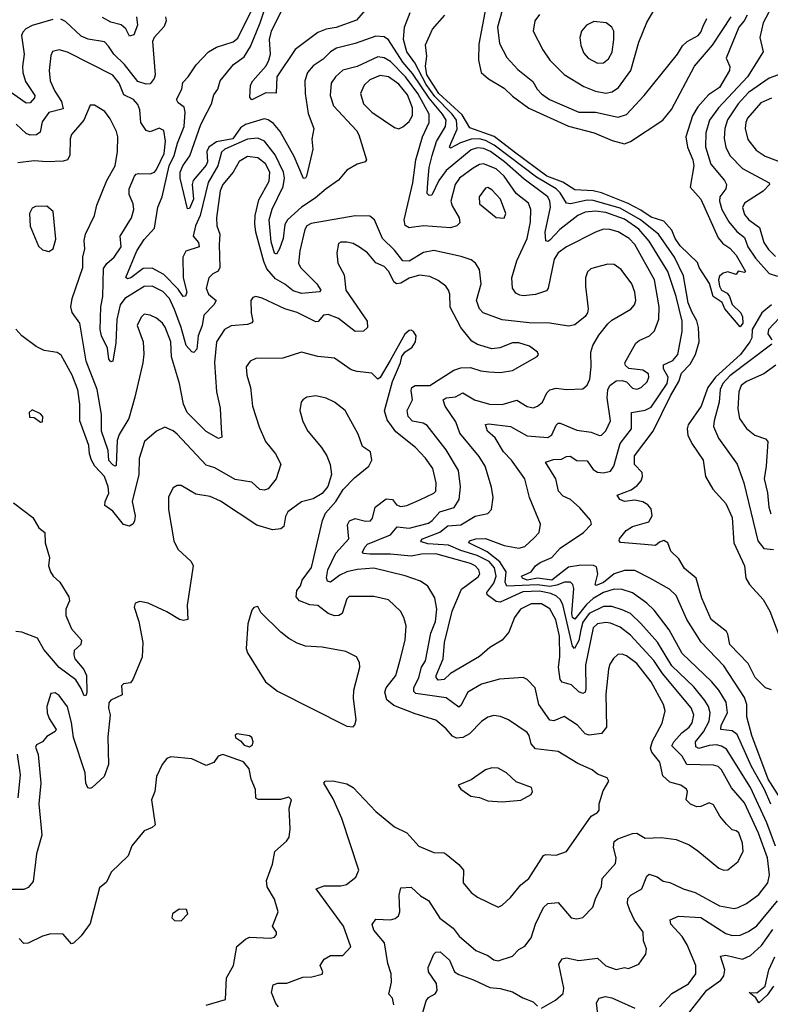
# Model space of a CAD drawing. Extents: x 1443846 to 1577407, y 839182 to 927291.
# Tile 414 of 535: x 1511734 to 1515360, y 908368 to 913121. Entities that reach past the tile are written whole.
import ezdxf

# ---------------------------------------------------------------- set-up
doc = ezdxf.new("R2010")
doc.units = 0

msp = doc.modelspace()

# ---------------------------------------------------------------- linework, layer by layer
at = {"layer": '0CON20XD'}
for points in [[(1514312.6, 910997.4), (1514351.2, 910998.8), (1514375, 911012.2), (1514393.3, 911013.3), (1514425, 910993.2), (1514475, 910991.3), (1514505, 910950), (1514525, 910937.2), (1514555, 910933.7), (1514588, 910942), (1514604.8, 910965.2), (1514635.2, 911075), (1514690, 911145), (1514690, 911225), (1514755, 911236.6), (1514785, 911250.6), (1514862.3, 911365), (1514866.6, 911395), (1514844.8, 911435), (1514844.5, 911455), (1514888.8, 911475), (1514912.6, 911505), (1514934.3, 911615.7), (1514933.6, 911665), (1514904.8, 911785), (1514865, 911904.6), (1514775, 912051.8), (1514725, 912109.4), (1514655, 912158.5), (1514565, 912190.7), (1514515, 912197.2), (1514465, 912192.1), (1514429.6, 912175), (1514342.6, 912107.4), (1514295, 912056.2), (1514285, 912050), (1514275, 912053.3), (1514272.7, 912095), (1514298.5, 912215), (1514295.2, 912245), (1514285.2, 912265), (1514171.2, 912351.2), (1514076.4, 912435), (1514008.8, 912485), (1513975, 912499.2), (1513945, 912502.5), (1513915, 912493), (1513795, 912393.2), (1513758.6, 912345), (1513725, 912274.1), (1513712.4, 912272.4), (1513702.1, 912282.1), (1513706, 912334), (1513712.5, 912407.5), (1513726.4, 912465), (1513747.7, 912532.3), (1513790.4, 912605), (1513793.5, 912635), (1513776.9, 912665), (1513711.6, 912741.6), (1513631, 912861), (1513585, 912915.5), (1513515, 913023.8), (1513495, 913038.7), (1513455, 913040.4), (1513355, 913005.7), (1513265, 912983.5), (1513236.2, 912965), (1513200.5, 912929.5), (1513152.1, 912897.9), (1513124.3, 912865.7), (1513111.8, 912825), (1513113.3, 912765), (1513128, 912668), (1513155.6, 912595), (1513145.3, 912544.7), (1513150, 912495), (1513145.9, 912474.1), (1513119.4, 912365), (1513115, 912356.2), (1513105, 912353.8), (1513060, 912460), (1512991.7, 912581.7), (1512959.7, 912619.7), (1512935, 912638), (1512915, 912641.8), (1512825, 912614.8), (1512801.1, 912598.9), (1512764.5, 912545), (1512685, 912530.6), (1512648, 912505), (1512638.4, 912485), (1512641.1, 912435), (1512635, 912418.1), (1512571.7, 912345), (1512567.8, 912325), (1512573.3, 912255), (1512555, 912209.2), (1512545, 912207.1), (1512509.2, 912355), (1512509.5, 912385), (1512522.3, 912415), (1512556.1, 912463.9), (1512609.8, 912615), (1512639.2, 912675), (1512660.3, 912715), (1512672.4, 912757.6), (1512692, 912785), (1512702, 912825), (1512766.7, 912905), (1512818.1, 912941.9), (1512849.3, 912990.7), (1512896.1, 913105), (1512942.5, 913247.5)], [(1513992.2, 913215), (1513952.2, 913002.2), (1513951.2, 912925), (1513962.7, 912865), (1513998.2, 912835), (1514075, 912790.7), (1514115, 912751.8), (1514193.8, 912693.8), (1514385, 912606.3), (1514508.8, 912575), (1514596.7, 912536.8), (1514655, 912522), (1514685, 912532.9), (1514841.2, 912635), (1514882.5, 912687.5), (1514994.1, 912895.9), (1515081.5, 912998.5), (1515127.8, 913067.8), (1515170.7, 913135)], [(1512533.2, 912675), (1512529, 912699), (1512499.9, 912719.9), (1512491.4, 912735), (1512517, 912785), (1512521.9, 912818.1), (1512548.5, 912845), (1512586.6, 912903.4), (1512646.7, 912965), (1512685, 912988.2), (1512765, 913014), (1512788.4, 913031.6), (1512853.3, 913165)], [(1513403.4, 913166.6), (1513361.6, 913118.4), (1513263.3, 913083.3), (1513214.3, 913075), (1513175, 913059.6), (1513065, 912977), (1512975.7, 912845), (1512973.6, 912766.4), (1512923, 912767), (1512855, 912734.4), (1512845.7, 912745.7), (1512849.2, 912805), (1512860, 912825), (1512925, 912898.7), (1512938.3, 912925), (1512945.5, 912955), (1512940.8, 913025), (1512950.5, 913065), (1513018.1, 913201.9)], [(1514064.8, 913165.2), (1514042.2, 913085), (1514052.4, 913005), (1514088.1, 912938.1), (1514140.4, 912880.4), (1514212.9, 912822.9), (1514233.8, 912785), (1514255, 912762.1), (1514293.1, 912735), (1514435, 912674.8), (1514515, 912673.5), (1514625, 912649.7), (1514665, 912663.3), (1514750.9, 912755), (1514911.4, 912955), (1514935.7, 912995), (1514958.6, 913015), (1515012.2, 913045), (1515025, 913060), (1515035, 913088.8), (1515052.8, 913127.2)], [(1514261.5, 912975), (1514295, 912925.6), (1514365, 912856.4), (1514458.8, 912798.8), (1514515.2, 912775.2), (1514565, 912766.8), (1514596.9, 912773.1), (1514626.4, 912793.6), (1514686.6, 912875), (1514725, 913012), (1514763.4, 913106.6), (1514797.1, 913165)], [(1515378.5, 913205), (1515325.7, 913105), (1515310, 913035), (1515325.3, 912965), (1515250.2, 912845), (1515109.8, 912695), (1515066.6, 912635), (1515048.1, 912575), (1515047.2, 912507.2), (1515073.1, 912423.1), (1515138.9, 912345), (1515149.1, 912325), (1515145.4, 912305), (1515116.4, 912265), (1515113.9, 912245), (1515126.3, 912205), (1515160.2, 912145), (1515197.5, 912097.5), (1515235, 912069.2), (1515251.2, 912025), (1515288.8, 911968.8), (1515354.1, 911895), (1515395, 911881.9)], [(1511895, 913121.8), (1511795, 913091.9), (1511763.9, 913076.1), (1511749, 913061), (1511743.8, 913045), (1511756.3, 912955), (1511747.3, 912895), (1511748.9, 912865), (1511763.1, 912823.1), (1511807.7, 912755), (1511806.3, 912743.7), (1511785, 912720), (1511765, 912717.5), (1511695, 912767.3)], [(1512438.8, 913135), (1512441.1, 913115), (1512432, 913088), (1512384.5, 913035), (1512375.4, 913015), (1512388.4, 912855), (1512383.3, 912836.8), (1512365, 912811.4), (1512345, 912809.2), (1512305, 912822.3), (1512241.2, 912905), (1512189, 912955), (1512162.9, 912992.9), (1512143.8, 913013.8), (1512065, 913026.6), (1512031.1, 913041.1), (1511955, 913112.2), (1511933, 913123)], [(1512298.2, 913135), (1512302.7, 913095), (1512285, 913048), (1512265, 913040.8), (1512246.7, 913076.7), (1512225, 913096.1), (1512175, 913109.2), (1512135, 913130.6)], [(1515366.1, 909886.1), (1515337.5, 909895), (1515286.7, 909945), (1515253.3, 910013.3), (1515165, 910104.2), (1515155.5, 910155), (1515147.6, 910167.6), (1515075, 910225.7), (1515028.5, 910328.5), (1515001.4, 910425), (1514945, 910472), (1514917.4, 910517.4), (1514879.6, 910555), (1514865, 910595.5), (1514845, 910605.9), (1514825, 910599.2), (1514805, 910581.8), (1514752.6, 910587.4), (1514636.7, 910596.7), (1514630, 910605), (1514631.2, 910615), (1514664.2, 910655), (1514694.4, 910675), (1514772.5, 910697.5), (1514788.9, 910725), (1514785, 910758.9), (1514768.7, 910778.7), (1514744.1, 910794.1), (1514705, 910801.6), (1514655, 910795.7), (1514633.8, 910805), (1514620, 910825), (1514688, 910852), (1514717.5, 910872.5), (1514736.5, 910895), (1514743.3, 910915), (1514740.4, 910935), (1514704, 910974), (1514704.4, 911015.6), (1514794.7, 911135), (1514877.2, 911305), (1514918.7, 911375), (1514931.6, 911415), (1514972.4, 911457.6), (1514997.9, 911505), (1515015.9, 911565), (1515012.8, 911635), (1515005, 911667.8), (1514980.2, 911709.8), (1514963.6, 911753.6), (1514940.4, 911885), (1514897.8, 911975), (1514820.7, 912085), (1514732.8, 912155), (1514635, 912211.1), (1514505, 912247.3), (1514475, 912249), (1514395, 912232.3), (1514375, 912234.8), (1514345.5, 912285), (1514325, 912304), (1514230.4, 912360.4), (1514025.6, 912515.6), (1513985, 912536.9), (1513955, 912545.4), (1513915, 912543.4), (1513863.3, 912526.7), (1513815, 912500.5), (1513810.9, 912505), (1513816.9, 912523.1), (1513848.2, 912591.8), (1513844.7, 912635), (1513824, 912665), (1513739.8, 912749.8), (1513698.3, 912808.3), (1513642.8, 912912.8), (1513603.5, 912965), (1513588.9, 913025), (1513593.3, 913085), (1513620.6, 913155)], [(1515247.5, 913142.5), (1515234.2, 913115), (1515208.4, 913085), (1515147.5, 912935), (1515164.3, 912895), (1515163.1, 912875), (1515115, 912792.9), (1515061.5, 912758.5), (1515009.2, 912700.8), (1514983.7, 912656.3), (1514951.3, 912555), (1514960.3, 912505), (1514985, 912444.2), (1514990, 912415), (1514972.2, 912312.2), (1515025, 912254.5), (1515108.4, 912068.4), (1515130.4, 912040.4), (1515165, 912017.8), (1515195, 911984.2), (1515240, 911905), (1515235, 911900), (1515205, 911907.5), (1515195, 911890), (1515155, 911903.3), (1515133, 911897), (1515115, 911882.5), (1515109.2, 911865), (1515115, 911833.8), (1515125, 911814.5), (1515150.8, 911800.8), (1515163.6, 911785), (1515175, 911746), (1515217.5, 911705), (1515226.4, 911686.4), (1515227.7, 911655), (1515215, 911638.6), (1515140.9, 911725), (1515128.1, 911755), (1515084.1, 911784.1), (1515066.7, 911846.7), (1515016.6, 911925), (1515009, 911949), (1514925, 912028.4), (1514900, 912065), (1514884.3, 912105), (1514845, 912147.5), (1514785, 912168.1), (1514735, 912201.6), (1514672.8, 912232.8), (1514545, 912284.8), (1514505, 912294.5), (1514415, 912298.6), (1514357.1, 912337.1), (1514281.2, 912365), (1514125, 912481.2), (1514026.5, 912556.5), (1513907.9, 912597.9), (1513871.5, 912661.5), (1513759.3, 912765), (1513700.8, 912855), (1513694.2, 912895.8), (1513701, 912945), (1513695, 913000), (1513727.7, 913075), (1513787.8, 913142.2)], [(1514245.8, 913145), (1514223.1, 913115), (1514214.4, 913065), (1514261.5, 912975)], [(1514525, 912910.5), (1514555, 912913.1), (1514578.6, 912931.4), (1514595.8, 912964.2), (1514604.6, 913025), (1514603.8, 913065), (1514594.4, 913085), (1514567.5, 913105), (1514507.8, 913112.2), (1514472.5, 913095), (1514448.1, 913065), (1514440.6, 913035), (1514444.3, 912995.7), (1514458.8, 912958.8), (1514480, 912935), (1514525, 912910.5)], [(1515385, 909131.8), (1515343.3, 909243.3), (1515265, 909414.1), (1515148.8, 909598.8), (1515125, 909614.7), (1515100, 909620), (1515065, 909617.2), (1515015, 909602.3), (1515000.5, 909610.5), (1514998.8, 909635), (1515036.9, 909683.1), (1515064.8, 909735), (1515069.6, 909775), (1515061.6, 909805), (1515044.2, 909835), (1514989.9, 909899.9), (1514885, 910001.9), (1514815, 910115.9), (1514735, 910206.7), (1514685, 910253.7), (1514645, 910272.8), (1514595, 910288.3), (1514555, 910287.6), (1514485, 910254.4), (1514455, 910213.2), (1514445, 910175.7), (1514435, 910124.5), (1514414.6, 910084.6), (1514405, 910096.7), (1514357.5, 910297.5), (1514345, 910322.1), (1514327.8, 910337.8), (1514300.3, 910350.3), (1514245, 910361.4), (1514165, 910358.9), (1514055, 910309.7), (1514035, 910312), (1513993, 910345), (1513991.4, 910355), (1514025, 910401.1), (1514035.5, 910435), (1514027.6, 910475), (1514001.2, 910505), (1513944.6, 910534.6), (1513865, 910557.9), (1513805, 910583.5), (1513705, 910591.1), (1513675, 910600.5), (1513672, 910605), (1513679.7, 910615), (1513763.2, 910646.8), (1513802.1, 910677.9), (1513865, 910682.4), (1513935, 910724.7), (1513995, 910736.7), (1514013.8, 910756.2), (1514022.1, 910815), (1514014, 910864), (1513982.9, 910965), (1513952.9, 911012.9), (1513860.8, 911125), (1513840.3, 911180.3), (1513788.9, 911255), (1513780, 911285), (1513794.8, 911295.2), (1513839.2, 911300.8), (1513875, 911320), (1513931.1, 911285), (1514003.8, 911265), (1514065, 911262.5), (1514135, 911284.1), (1514185, 911253.3), (1514215, 911247.5), (1514235, 911254.5), (1514259.5, 911275), (1514279.8, 911320.3), (1514295.3, 911334.7), (1514325, 911341.3), (1514375, 911335.6), (1514455, 911339.5), (1514475, 911356.7), (1514487.6, 911385), (1514494.7, 911444.7), (1514493.6, 911515), (1514502.1, 911547.9), (1514531.5, 911598.5), (1514575, 911652.5), (1514595, 911670), (1514687, 911723), (1514704.5, 911745), (1514710.8, 911765), (1514705.3, 911805.3), (1514690.5, 911845), (1514639.4, 911915), (1514605, 911938.9), (1514575, 911940), (1514513.3, 911925), (1514492.7, 911917.3), (1514477, 911903), (1514467.5, 911875), (1514467.1, 911835), (1514480, 911725), (1514476.5, 911705), (1514465, 911688.6), (1514415, 911647.5), (1514385, 911641.5), (1514295, 911656.2), (1514195, 911657.1), (1514065, 911672.4), (1513972.9, 911705), (1513955, 911724.3), (1513940.3, 911765), (1513963.5, 911845), (1513954.5, 911914.5), (1513935.7, 911945), (1513915, 911961.9), (1513867.3, 911977.3), (1513735, 912005.8), (1513685, 911997.5), (1513615, 911954.7), (1513585, 911956.1), (1513545, 912008.8), (1513486, 912065), (1513447.5, 912155), (1513425, 912172.1), (1513355, 912173.8), (1513142.6, 912137.4), (1513121.5, 912125), (1513111.7, 912108.3), (1513087.7, 912005), (1513081.2, 911945), (1513091.2, 911925), (1513169.1, 911845), (1513188.5, 911815), (1513183.2, 911806.8), (1513095, 911798.6), (1513055, 911812), (1513014.4, 911844.4), (1512969.8, 911869.8), (1512928.8, 911918.8), (1512912.9, 911952.9), (1512875.2, 912094.8), (1512869.8, 912135), (1512872.4, 912175), (1512889.1, 912250.9), (1512939, 912341), (1512942, 912385), (1512921.6, 912425), (1512884.5, 912454.5), (1512835, 912460.3), (1512794.5, 912435.5), (1512764.7, 912385), (1512715, 912324.6), (1512702.2, 912295), (1512685.3, 912165), (1512687.2, 912125), (1512701.7, 912085), (1512697.2, 912035), (1512700.5, 911925), (1512692.8, 911907.2), (1512666.6, 911893.4), (1512647.8, 911875), (1512634.6, 911825), (1512645.9, 911795.9), (1512683.3, 911765), (1512672.5, 911745), (1512623.8, 911695), (1512616, 911645), (1512595.6, 911595), (1512589.8, 911530.2), (1512575, 911514.2), (1512565, 911517.3), (1512538.1, 911548.1), (1512514.9, 911634.9), (1512481.9, 911721.9), (1512458, 911775), (1512425, 911808.8), (1512375, 911833.6), (1512335, 911832.5), (1512242.1, 911775), (1512220.4, 911745), (1512203, 911673), (1512198.5, 911561.5), (1512185, 911472.5), (1512175, 911468.8), (1512165, 911482.5), (1512158.2, 911535), (1512130, 911595), (1512123.2, 911625), (1512125.8, 911735), (1512136.2, 911785), (1512139.6, 911920.4), (1512155, 911943.8), (1512190.4, 911975), (1512225, 912024), (1512218.9, 912075), (1512274.8, 912165), (1512285.2, 912205), (1512281.9, 912231.9), (1512263.8, 912276.2), (1512263.5, 912305), (1512288.8, 912365), (1512296.2, 912375), (1512308.2, 912378.2), (1512365, 912376.2), (1512385, 912384.8), (1512395, 912397.7), (1512431.9, 912475), (1512439.2, 912535), (1512430, 912585), (1512407.6, 912597.6), (1512365, 912580), (1512345.4, 912585.4), (1512320, 912625), (1512314, 912685), (1512305, 912711.9), (1512283.3, 912735), (1512238, 912758), (1512214.2, 912815), (1512185, 912852.7), (1511965, 912963.4), (1511925, 912974.5), (1511893.3, 912966.7), (1511885, 912947.5), (1511876.8, 912875), (1511880.9, 912825), (1511903.9, 912775), (1511937, 912725), (1511945, 912690.6), (1511875, 912672.5), (1511842.5, 912627.5), (1511832.7, 912577.3), (1511815, 912565.3), (1511785, 912563.8), (1511765, 912571.2), (1511717, 912617)], [(1515363.2, 909333.2), (1515331.2, 909405), (1515268.8, 909515), (1515199.6, 909669.6), (1515175, 909688.1), (1515120.4, 909695), (1515123.3, 909715), (1515152.8, 909775), (1515146.7, 909826.7), (1515110.8, 909885), (1515076.3, 909926.3), (1514935, 910062), (1514871.6, 910175), (1514799.7, 910269.7), (1514764.1, 910304.1), (1514695, 910353.8), (1514645, 910369.5), (1514605, 910371), (1514555, 910355.8), (1514505, 910326.9), (1514472.3, 910297.7), (1514415, 910227.5), (1514405, 910235.5), (1514402, 910255), (1514411.2, 910375), (1514405.5, 910395), (1514395.3, 910405.3), (1514366.2, 910406.2), (1514329.5, 910390.5), (1514295.7, 910384.3), (1514235, 910393.2), (1514086.8, 910386.8), (1514079.8, 910405), (1514084.9, 910455), (1514054.2, 910504.2), (1513992, 910552), (1513904, 910595), (1513906.2, 910605), (1513937.5, 910615), (1513984.2, 910615.8), (1514075, 910582.1), (1514145, 910569.3), (1514175, 910577.3), (1514219.7, 910620.3), (1514243.1, 910645), (1514249.2, 910685), (1514196.4, 910815), (1514174.6, 910905), (1514110.3, 910995), (1514071.4, 911035), (1514031.6, 911101.6), (1513993.2, 911135), (1513983.6, 911166.4), (1514000.7, 911169.3), (1514105, 911157.4), (1514185, 911111.6), (1514285, 911103.2), (1514305, 911116.4), (1514325.8, 911164.2), (1514335, 911173.5), (1514345, 911173.8), (1514425, 911138.7), (1514495, 911130.4), (1514535, 911114.3), (1514545, 911115.7), (1514565, 911135.7), (1514587.4, 911185), (1514571.4, 911295), (1514575.7, 911334.3), (1514585, 911355.5), (1514615, 911377.3), (1514645, 911379.1), (1514665, 911371.9), (1514695, 911342.2), (1514715, 911337.8), (1514735.8, 911345), (1514765, 911371.9), (1514773.8, 911395), (1514771.1, 911411.1), (1514745, 911428.8), (1514676.2, 911436.2), (1514661, 911451), (1514658, 911465), (1514710.4, 911559.6), (1514727.1, 911572.9), (1514776, 911594), (1514800.5, 911619.5), (1514821.6, 911675), (1514823.8, 911735), (1514801.2, 911865), (1514704.8, 912034.8), (1514678.2, 912065), (1514625, 912096.8), (1514585, 912108.2), (1514555, 912109.7), (1514515, 912095.4), (1514375, 912023.9), (1514335, 911994.6), (1514315.3, 911965), (1514286.4, 911825), (1514278.8, 911811.2), (1514225, 911793.7), (1514167.1, 911787.1), (1514150.8, 911790.8), (1514130.9, 911800.9), (1514114, 911824), (1514112.2, 911875), (1514135, 911956.9), (1514185.2, 912065), (1514202.2, 912145), (1514203.2, 912205), (1514191.2, 912235), (1514132.4, 912282.4), (1514075.2, 912365), (1514035, 912401), (1513974.8, 912425.2), (1513955, 912421.8), (1513925, 912404.7), (1513859.3, 912355), (1513838.4, 912325), (1513816.5, 912245), (1513822.5, 912222.5), (1513856.6, 912165), (1513860, 912140), (1513845.8, 912125), (1513814.7, 912115.3), (1513685, 912125.9), (1513616.2, 912116.2), (1513596.6, 912126.6), (1513591.6, 912155), (1513633.8, 912333.8), (1513647.8, 912445), (1513680.4, 912555), (1513712.4, 912625), (1513712, 912665), (1513657.7, 912765), (1513598, 912845), (1513525, 912919.4), (1513495, 912936.5), (1513465, 912941.1), (1513365, 912894), (1513295, 912877.1), (1513259.1, 912845), (1513239.1, 912815), (1513234.7, 912755), (1513250, 912705), (1513360.8, 912585), (1513372.1, 912565), (1513410, 912445), (1513402.5, 912435), (1513365, 912424), (1513315, 912394), (1513275, 912346.4), (1513215, 912303.6), (1513161.2, 912258.8), (1513095, 912216.3), (1513028.4, 912155), (1513015, 912131.5), (1513006.2, 912065), (1512989.3, 912015), (1512975, 911989.5), (1512965, 911993.3), (1512948.9, 912048.9), (1512939.4, 912155), (1512953.4, 912206.6), (1513007.2, 912315), (1513012.7, 912355), (1513007.8, 912385), (1512968.4, 912468.4), (1512917.5, 912535), (1512885, 912548.8), (1512835, 912543.2), (1512724.4, 912495.6), (1512709.5, 912480.5), (1512690.9, 912415), (1512644.5, 912335), (1512605.4, 912175), (1512583.8, 912125), (1512571.8, 912075), (1512597.7, 912045), (1512600.5, 912025), (1512536.1, 912003.9), (1512521.7, 911975), (1512523.9, 911873.9), (1512541.1, 911805), (1512535, 911786.7), (1512523.8, 911783.8), (1512500.5, 911820.5), (1512430.2, 911890.2), (1512375, 911920.6), (1512331.1, 911918.9), (1512271.1, 911875), (1512255, 911869.2), (1512246.5, 911876.5), (1512300.3, 912005), (1512335, 912059.6), (1512385.2, 912114.8), (1512401.4, 912215), (1512423.3, 912265), (1512456.2, 912415), (1512481.1, 912465), (1512496.9, 912525), (1512528.6, 912605), (1512533.2, 912675)], [(1513565, 912594.5), (1513585, 912603.6), (1513615, 912630), (1513631, 912659), (1513632.4, 912695), (1513607.3, 912757.3), (1513565, 912810), (1513515, 912844.8), (1513475, 912851), (1513425, 912830.3), (1513398.6, 912805), (1513380.7, 912765), (1513395.3, 912715), (1513435, 912674.7), (1513545, 912600.5), (1513565, 912594.5)], [(1515448, 912872), (1515355, 912838.4), (1515255, 912769.2), (1515205, 912714.7), (1515153.1, 912636.9), (1515140, 912595), (1515137.1, 912547.1), (1515144.7, 912505), (1515164.1, 912465), (1515225, 912401.8), (1515355, 912332.5), (1515356.2, 912325), (1515325, 912292.2), (1515235.5, 912235), (1515225.4, 912214.6), (1515235, 912180.6), (1515256.2, 912155), (1515307.1, 912117.1), (1515328.9, 912045), (1515351.4, 912011.4), (1515385, 911977.8)], [(1515365, 912741.6), (1515315, 912719.3), (1515250, 912645), (1515241.2, 912625), (1515238.6, 912595), (1515251.8, 912541.8), (1515291, 912491), (1515335, 912461.8), (1515415, 912431.6)], [(1514000.4, 911420.4), (1514055, 911416.9), (1514115, 911428), (1514233.3, 911495), (1514240, 911505), (1514236, 911515), (1514196.2, 911545), (1514145, 911560.9), (1514115, 911560.6), (1514052.9, 911537.1), (1514015, 911532.5), (1513945, 911553.1), (1513918.8, 911568.8), (1513864.7, 911634.7), (1513813.1, 911733.1), (1513812.1, 911795), (1513806.2, 911815), (1513792.2, 911835), (1513755, 911862.1), (1513715, 911881.2), (1513665, 911887.2), (1513615, 911873), (1513575, 911848.9), (1513555, 911845.9), (1513541.8, 911855), (1513516.9, 911905), (1513495, 911929.6), (1513455, 911947.5), (1513415, 911996), (1513375, 912022.7), (1513345, 912039.6), (1513315, 912046.1), (1513285, 912046.2), (1513275, 912040.8), (1513265.6, 911995), (1513270.6, 911945), (1513301.7, 911888.3), (1513310.4, 911815), (1513412.2, 911665), (1513414.4, 911635), (1513395, 911616.7), (1513355, 911616.2), (1513275, 911678.6), (1513225, 911697.2), (1513202.5, 911695), (1513176.2, 911663.8), (1513165, 911661.8), (1513075, 911707.8), (1513015, 911724.5), (1512905, 911775.7), (1512875, 911784), (1512860.6, 911779.4), (1512851.4, 911765), (1512852.1, 911705), (1512860, 911665), (1512855, 911657.1), (1512835, 911650), (1512755, 911642.7), (1512724.1, 911625.9), (1512685.5, 911565), (1512674.7, 911465.3), (1512684.7, 911325), (1512702.5, 911245), (1512707.9, 911147.9), (1512710, 911105), (1512695, 911098.6), (1512635, 911133.6), (1512542.6, 911225), (1512524.8, 911265), (1512506.6, 911365), (1512467, 911493), (1512465, 911566.2), (1512436.6, 911636.6), (1512424.4, 911655), (1512395, 911679.5), (1512365, 911694.4), (1512335, 911700), (1512320.8, 911685), (1512302.2, 911645), (1512330, 911565), (1512333.4, 911506.6), (1512329.4, 911465), (1512291.1, 911298.9), (1512260.8, 911195), (1512215, 911118.9), (1512205, 911090), (1512200.7, 910969.3), (1512195, 910965.7), (1512185, 910972.2), (1512165, 910993.1), (1512160.9, 911040.9), (1512129.4, 911135), (1512129.5, 911215), (1512108.1, 911335), (1512055, 911472.5), (1512025, 911656), (1511988, 911708), (1511981.8, 911735), (1511987.1, 911775), (1512039.4, 911925), (1512039.2, 911975), (1512048.7, 912015), (1512046.2, 912055), (1512052.4, 912085), (1512095.2, 912174.8), (1512107.6, 912225), (1512154.8, 912345.2), (1512195.9, 912415), (1512206.4, 912485), (1512208.3, 912555), (1512201.2, 912581.2), (1512171.9, 912641.9), (1512145, 912678.1), (1512095, 912708.8), (1512075, 912708.8), (1512044.8, 912635.3), (1511985, 912566.2), (1511978.5, 912545), (1511976.2, 912465), (1511965.2, 912444.8), (1511945, 912438.2), (1511865, 912434.6), (1511805, 912440), (1511725, 912429.4)], [(1514075, 912162.5), (1514082.5, 912185), (1514056.5, 912255), (1514015, 912299.4), (1513995, 912310), (1513985, 912307.5), (1513953.5, 912265), (1513955, 912232), (1514035, 912165.7), (1514075, 912162.5)], [(1511875, 912002.5), (1511896.7, 912015), (1511908.3, 912061.7), (1511895.7, 912195), (1511865, 912220), (1511810.3, 912219.7), (1511795, 912211.2), (1511781.4, 912185), (1511785, 912123.3), (1511825, 912026.7), (1511845, 912010), (1511875, 912002.5)], [(1515365.2, 911744.7), (1515319.3, 911705), (1515272.8, 911625), (1515270.4, 911585), (1515261.7, 911565), (1515215.9, 911505), (1515095.4, 911395), (1515058.5, 911345), (1515047.1, 911315), (1515026.5, 911255), (1514963.3, 911165), (1514957.8, 911145), (1514962.2, 911115), (1514980.5, 911075), (1515036.1, 910995), (1515046.2, 910915), (1515082.2, 910855), (1515145, 910785.8), (1515175, 910718), (1515183.2, 910595), (1515235.2, 910485), (1515241.2, 910425), (1515258.9, 910395), (1515325, 910322), (1515357.3, 910265), (1515400.7, 910150.7)], [(1515430.9, 911709.1), (1515350.6, 911625), (1515348.6, 911605), (1515366.7, 911575)], [(1513856.9, 908696.9), (1513937.1, 908627.1), (1513995, 908603.4), (1514025, 908582), (1514045, 908577.2), (1514115, 908599.5), (1514145, 908632.5), (1514175, 908648.8), (1514205, 908688), (1514225.8, 908754.2), (1514264.5, 908835), (1514285, 908854.5), (1514335, 908859.1), (1514397.5, 908785), (1514425, 908780), (1514455, 908787.5), (1514503.4, 908836.6), (1514517.8, 908882.2), (1514544.2, 908935), (1514548.1, 908975), (1514611.8, 909048.2), (1514616.2, 909075), (1514602.5, 909125), (1514606.1, 909153.9), (1514623.5, 909166.5), (1514695, 909192.7), (1514715, 909193.8), (1514755, 909169.1), (1514832.4, 909172.4), (1514905, 909163.5), (1514967.3, 909137.3), (1515009.1, 909109.1), (1515111.4, 909025), (1515135, 909014.7), (1515155, 909016.2), (1515203.8, 909055), (1515228.9, 909105), (1515225.3, 909145), (1515207.3, 909195), (1515195, 909205.5), (1515175, 909210.6), (1515147.8, 909237.8), (1515115.7, 909275.7), (1515085, 909331.4), (1515065, 909340), (1515025, 909322.9), (1515005, 909320.8), (1514975, 909333.8), (1514953.8, 909355), (1514960.6, 909395), (1514955, 909407.1), (1514928, 909425), (1514875, 909439.6), (1514841.4, 909471.4), (1514826.2, 909536.2), (1514787.1, 909585), (1514781.7, 909605), (1514791.7, 909638.3), (1514837.5, 909725), (1514852.9, 909785), (1514844.6, 909815), (1514784.2, 909925), (1514715, 910013.1), (1514665, 910050.4), (1514645, 910058.5), (1514623.7, 910056.3), (1514602.4, 910037.6), (1514585, 910010), (1514578.5, 909985), (1514565.5, 909864.5), (1514568.8, 909705), (1514545, 909675.3), (1514485, 909666.8), (1514465, 909673.5), (1514428.5, 909715), (1514365, 909756.4), (1514315, 909736.2), (1514295, 909739.5), (1514241.8, 909815), (1514224.2, 909895), (1514185.6, 909935.6), (1514165.6, 909945.6), (1514052.2, 909937.8), (1513965, 909913.1), (1513898.5, 909875), (1513865, 909810), (1513855, 909802.7), (1513795, 909847.9), (1513648.2, 909868.2), (1513637.7, 909877.7), (1513638.8, 909895), (1513661.7, 909945), (1513674.7, 909995), (1513693.7, 910026.3), (1513720.8, 910159.2), (1513742.6, 910215), (1513750, 910275), (1513739.7, 910329.7), (1513705, 910386.5), (1513670, 910410), (1513596.6, 910436.6), (1513445, 910473.5), (1513365, 910467.1), (1513315, 910455.4), (1513280.6, 910439.4), (1513235, 910405.4), (1513221.1, 910411.1), (1513216.4, 910426.4), (1513222.5, 910465), (1513261.2, 910545), (1513324.1, 910615), (1513317.6, 910682.4), (1513327.7, 910702.2), (1513355, 910712.2), (1513405, 910700.3), (1513428.1, 910701.9), (1513438.8, 910715), (1513452.1, 910767.9), (1513505, 910807.4), (1513535, 910805.3), (1513555, 910779.6), (1513575, 910771.3), (1513605, 910775.4), (1513666.3, 910803.7), (1513735.2, 910834.8), (1513744.6, 910845.4), (1513746, 910885), (1513729.1, 910955), (1513695, 911004.5), (1513646.2, 911055), (1513551.8, 911131.8), (1513508.7, 911188.7), (1513496.7, 911233.3), (1513535.3, 911374.7), (1513573.3, 911465), (1513580, 911495), (1513594.1, 911515.9), (1513629.7, 911540.3), (1513646, 911565), (1513648.8, 911595), (1513636.7, 911615), (1513625, 911622.5), (1513615, 911620), (1513595, 911603.3), (1513524.2, 911475.8), (1513475, 911394), (1513465, 911386.2), (1513435, 911414.4), (1513365, 911421.8), (1513335, 911431.2), (1513255, 911486.7), (1513175, 911495.5), (1513095.6, 911515.6), (1513005, 911486.2), (1512874.6, 911485.4), (1512847.2, 911472.8), (1512828.9, 911445), (1512831.8, 911405), (1512849.2, 911345), (1512859.6, 911255), (1512891.2, 911155), (1512920.9, 911085), (1512969.5, 911025), (1512995.5, 910975), (1512972.5, 910905), (1512935, 910856.4), (1512915, 910849.5), (1512895, 910853.5), (1512855, 910888.2), (1512775, 910901.2), (1512676.8, 910956.8), (1512635, 910970), (1512495, 911119.5), (1512475, 911136.7), (1512435, 911154.2), (1512395, 911134.3), (1512337.5, 911085), (1512312.2, 911002.2), (1512309.8, 910925), (1512278.4, 910795), (1512291.5, 910725), (1512289.6, 910700.4), (1512280.8, 910685), (1512265, 910675.6), (1512235, 910684.5), (1512185, 910747.7), (1512145.8, 910775), (1512146.7, 910795), (1512164.7, 910835), (1512161.9, 910865), (1512144.1, 910915), (1512097.1, 910965), (1512081.5, 910995), (1512071.8, 911025), (1512068.7, 911065), (1512025.3, 911185), (1512024.7, 911265), (1512015, 911333.8), (1511987.5, 911405), (1511935, 911501.9), (1511915, 911513.5), (1511853.3, 911523.3), (1511813.1, 911543.1), (1511745, 911594), (1511715, 911626.2)], [(1515367.1, 911555), (1515165, 911401.6), (1515130.8, 911365), (1515117, 911335), (1515112.2, 911275), (1515088, 911185), (1515086.2, 911156.2), (1515110.1, 911100.1), (1515200, 910975), (1515231.8, 910885), (1515300.4, 910605), (1515328, 910568), (1515375, 910563.5)], [(1515387.2, 911452.8), (1515328.1, 911411.9), (1515245, 911373.8), (1515219.3, 911355), (1515207.4, 911325), (1515202.7, 911242.7), (1515210.9, 911195), (1515245, 911147.5), (1515285.8, 911115.8), (1515337, 911097), (1515347.3, 911085), (1515340.3, 910965), (1515330.8, 910905), (1515347.2, 910837.2), (1515352.9, 910767.1), (1515363.3, 910735)], [(1514255, 908348.8), (1514321.7, 908388.3), (1514359.8, 908420.2), (1514362.7, 908445), (1514338.8, 908561.2), (1514355, 908588.1), (1514375, 908591.8), (1514435, 908579.6), (1514525, 908590), (1514565, 908553.3), (1514615, 908536.1), (1514655, 908545.7), (1514675, 908540.8), (1514725, 908561.4), (1514759.4, 908610.6), (1514762.5, 908635), (1514748.2, 908675), (1514745.5, 908715.5), (1514704.7, 908774.7), (1514682, 908822), (1514670.9, 908855), (1514672.1, 908877.9), (1514685.9, 908894.1), (1514738.8, 908925), (1514763.6, 908986.4), (1514775, 908995.6), (1514812.7, 908982.7), (1514841.8, 908961.8), (1514875, 908956.2), (1514895.9, 908945.9), (1514938.8, 908925), (1514997.2, 908907.2), (1515115, 908842.9), (1515185, 908831.1), (1515205, 908834.4), (1515245, 908854.1), (1515305, 908898.5), (1515348.1, 908955), (1515356.7, 908993.3), (1515346.9, 909075), (1515303.7, 909193.7), (1515235, 909340), (1515172.6, 909412.6), (1515125, 909499.6), (1515108.1, 909515), (1515085, 909522.2), (1514956.1, 909526.1), (1514934.4, 909565), (1514884.8, 909615), (1514893.2, 909635), (1514932.1, 909677.9), (1514967.5, 909705), (1514982.8, 909727.2), (1514990.9, 909765), (1514978.5, 909798.5), (1514839.8, 909965), (1514797.3, 910027.3), (1514685, 910149.5), (1514635, 910188.1), (1514588, 910208), (1514565, 910211.3), (1514526, 910204), (1514504, 910185), (1514468.1, 910005), (1514469.2, 909890.8), (1514465.3, 909874.7), (1514455, 909867.8), (1514435, 909875.4), (1514400, 909910), (1514355, 909922.1), (1514345.7, 909935.7), (1514336.5, 909995), (1514343.5, 910045), (1514342.5, 910145), (1514324.1, 910224.1), (1514295, 910276.7), (1514255, 910301.6), (1514205, 910300.5), (1514153.3, 910275), (1514124.7, 910235.3), (1514096.3, 910163.7), (1514065, 910126.2), (1514005, 910089.4), (1513955, 910047), (1513816, 909965), (1513785, 909935.3), (1513755, 909933.2), (1513745.3, 909945), (1513746.7, 909955), (1513780.5, 910035), (1513786.9, 910115), (1513822.6, 910265), (1513867.9, 910372.1), (1513949, 910431), (1513957.2, 910445), (1513952.8, 910465), (1513935, 910484.1), (1513911.1, 910495), (1513745, 910542.9), (1513675, 910540.8), (1513625, 910530.6), (1513525, 910541.2), (1513425, 910541.5), (1513395, 910543.6), (1513390.9, 910550.9), (1513401.6, 910575), (1513415, 910588.4), (1513525, 910633.8), (1513557.3, 910672.7), (1513615, 910666.9), (1513709.2, 910690.8), (1513727.1, 910702.9), (1513764.3, 910745.7), (1513833.7, 910766.3), (1513857.5, 910805), (1513863.9, 910865), (1513853.8, 910943.8), (1513794.8, 911044.8), (1513701.9, 911161.9), (1513683.6, 911173.6), (1513632.3, 911182.3), (1513610.6, 911205), (1513606.7, 911235), (1513631.7, 911285), (1513625, 911330), (1513628.9, 911345), (1513645.2, 911354.8), (1513715.2, 911354.8), (1513831.7, 911428.3), (1513865, 911440.9), (1513912.4, 911442.4), (1513962.5, 911425), (1514000.4, 911420.4)], [(1512984.4, 908355), (1512972.1, 908372.1), (1512950.9, 908425), (1512958.9, 908461.1), (1512980.5, 908469.5), (1513025, 908470.5), (1513101.5, 908498.5), (1513145, 908500.4), (1513195, 908514), (1513198, 908525), (1513186, 908555), (1513205, 908586), (1513235, 908602.9), (1513295, 908603.8), (1513334.3, 908645), (1513298.5, 908745), (1513166.2, 908925), (1513205, 908940), (1513285, 908939.6), (1513313.1, 908946.9), (1513358.3, 908981.7), (1513372.1, 909015), (1513290.4, 909265), (1513249.1, 909359.1), (1513204, 909435), (1513210, 909445), (1513246.6, 909446.6), (1513315, 909431.4), (1513345, 909414.2), (1513455, 909298.9), (1513545, 909224.4), (1513604, 909195), (1513662, 909132), (1513735, 909100.6), (1513785, 909098.9), (1513795, 909093.1), (1513855, 909043.1), (1513877.8, 909015), (1513877.1, 908955), (1513915, 908907.1), (1513945.5, 908885.5), (1514045, 908837.1), (1514065, 908845.8), (1514105, 908884.2), (1514154.4, 908945), (1514194, 908975), (1514265, 909085.6), (1514275, 909090.5), (1514325, 909087.1), (1514375, 909106), (1514494, 909276), (1514525, 909293.6), (1514533.5, 909305), (1514534.1, 909335.9), (1514552.2, 909397.8), (1514580, 909445), (1514571.7, 909461.7), (1514525, 909478.8), (1514499.3, 909499.3), (1514429.8, 909529.8), (1514335, 909587.5), (1514225, 909601.1), (1514205.4, 909625), (1514195.2, 909665.2), (1514185, 909680.5), (1514095, 909740.5), (1514056.7, 909756.7), (1514025, 909761.5), (1513995, 909754.5), (1513965, 909733.3), (1513907.1, 909672.9), (1513875, 909656.2), (1513845, 909651.8), (1513825, 909662.7), (1513795, 909697.3), (1513745, 909740), (1513645, 909769.4), (1513540.9, 909810.9), (1513508.3, 909838.2), (1513498.1, 909875), (1513504.8, 909895.2), (1513551.8, 909955), (1513570.4, 910025), (1513596.4, 910125), (1513601.1, 910195), (1513590.6, 910235), (1513574.2, 910265), (1513515, 910320.8), (1513445, 910335.6), (1513325, 910335.7), (1513313.8, 910325), (1513291.2, 910255), (1513275.8, 910245), (1513255, 910242.8), (1513224.5, 910254.5), (1513175, 910293.1), (1513135, 910296.4), (1513085.6, 910315), (1513069.6, 910335), (1513072.9, 910365), (1513091.4, 910388.6), (1513098.8, 910415), (1513143.4, 910476.6), (1513196.3, 910703.7), (1513211.8, 910738.2), (1513260.6, 910795), (1513296.6, 910853.4), (1513351.2, 910908.8), (1513421.2, 910965), (1513435.8, 910994.2), (1513428, 911035), (1513390.9, 911060.9), (1513369.7, 911119.7), (1513305.7, 911235), (1513255, 911274.3), (1513215, 911294.4), (1513165, 911305.6), (1513121.1, 911298.9), (1513101.2, 911285), (1513094, 911275), (1513088, 911235), (1513101.3, 911181.3), (1513125.8, 911135), (1513192.5, 911055), (1513218, 911015), (1513234.2, 910974.2), (1513240, 910925), (1513222.7, 910867.3), (1513195.8, 910834.2), (1513151.7, 910808.3), (1513095, 910792.9), (1513029.2, 910745), (1513018, 910722), (1513010, 910675), (1512995, 910662.3), (1512955, 910658.4), (1512880, 910680), (1512705, 910796.5), (1512655, 910818.5), (1512585, 910830.8), (1512515, 910872.5), (1512495, 910872), (1512475, 910861.2), (1512453, 910817), (1512453.2, 910756.8), (1512479.4, 910605), (1512498.6, 910565), (1512562.5, 910505), (1512572.9, 910485), (1512543.3, 910295), (1512546, 910225), (1512525, 910220), (1512505.7, 910225.7), (1512445, 910262), (1512355, 910303.8), (1512315, 910312.5), (1512292.5, 910305), (1512287.5, 910285), (1512310, 910215), (1512328.8, 910115), (1512326.4, 910043.6), (1512281.2, 909935), (1512269.7, 909920.3), (1512235.8, 909914.2), (1512226.2, 909905), (1512228.8, 909861.2), (1512175, 909835.7), (1512165, 909823.3), (1512162.5, 909797.5), (1512170.7, 909765), (1512160.5, 909659.5), (1512163.1, 909525), (1512142.9, 909467.1), (1512085, 909413.8), (1512075, 909408.8), (1512063.4, 909413.4), (1512054.6, 909434.6), (1512051.2, 909485), (1511993.9, 909655), (1511985, 909727.5), (1511965, 909803.8), (1511925, 909858.8), (1511905, 909871.2), (1511885, 909867.5), (1511865.8, 909805.8), (1511866.7, 909775), (1511877.2, 909747.2), (1511910, 909695), (1511905, 909684), (1511865, 909660), (1511845, 909634.2), (1511815, 909620), (1511811.2, 909608.8), (1511822.9, 909572.9), (1511837, 909435), (1511827.4, 909335), (1511840.7, 909185), (1511814.8, 909095), (1511798.7, 908961.3), (1511775, 908932.2), (1511755, 908922.2), (1511738.3, 908921.7), (1511682.4, 908922.4)], [(1511835, 911177.5), (1511845, 911180), (1511846.7, 911205), (1511835, 911217.5), (1511795, 911237.5), (1511780, 911225), (1511781.7, 911201.7), (1511805, 911200), (1511835, 911177.5)], [(1515405.7, 909365.7), (1515350.2, 909455), (1515270.3, 909665), (1515246.5, 909755), (1515246.1, 909815), (1515235, 909849.1), (1515135, 910002.1), (1515026.5, 910116.5), (1514956.7, 910225), (1514905, 910341.4), (1514872.4, 910372.4), (1514777.5, 910425), (1514705, 910462), (1514655, 910461.5), (1514605, 910445.2), (1514555, 910403.4), (1514518.8, 910388.8), (1514514.1, 910395), (1514527.3, 910445), (1514520, 910480), (1514505.7, 910485.7), (1514445, 910487.4), (1514385, 910477.7), (1514305, 910415.5), (1514235, 910424.2), (1514185, 910415.2), (1514162.3, 910425), (1514158, 910435), (1514205, 910454.7), (1514225, 910484.6), (1514249, 910501), (1514304.8, 910525.2), (1514345, 910570), (1514458.2, 910645), (1514495.5, 910685), (1514492.2, 910705), (1514439.7, 910765), (1514395, 910805.3), (1514360.2, 910820.2), (1514337.1, 910845), (1514324.4, 910905), (1514273.3, 910985), (1514312.6, 910997.4)], [(1511705, 910789.2), (1511797.4, 910717.4), (1511827.5, 910667.5), (1511855.8, 910645), (1511856.9, 910595), (1511878.6, 910525), (1511873.3, 910485), (1511883.5, 910455), (1511895.3, 910435.3), (1511928.2, 910405), (1511972.2, 910335), (1511975.6, 910315), (1511956.7, 910275), (1511957.1, 910245), (1511985, 910180.6), (1512033.3, 910125), (1512028.9, 910105), (1511997.3, 910075), (1511995.3, 910055), (1512001.3, 910035), (1512043.7, 909983.7), (1512057, 909955), (1512059.3, 909875), (1512055, 909860), (1512045, 909856.2), (1512031.7, 909891.7), (1512005, 909933.8), (1511925, 909994.2), (1511851, 910081), (1511820.5, 910135), (1511745, 910163.5), (1511715, 910167.5)], [(1513345, 909707.5), (1513353.6, 909716.4), (1513359.2, 909740.8), (1513346.5, 909845), (1513348.5, 909885), (1513377.1, 909995), (1513375, 910017.5), (1513361.2, 910045), (1513310.3, 910070.3), (1513195, 910092.2), (1513115, 910097.1), (1513075, 910111.4), (1513033.7, 910133.7), (1512995, 910164), (1512899.4, 910259.4), (1512885, 910287.5), (1512865, 910282.5), (1512855, 910270), (1512836, 910205), (1512828, 910085), (1512834.3, 910064.3), (1512921.2, 909925), (1512978.8, 909878.8), (1513315, 909711.2), (1513345, 909707.5)], [(1512845, 909611.4), (1512858.9, 909621.1), (1512862.2, 909635), (1512855.6, 909655), (1512845, 909664.4), (1512785, 909673.8), (1512775, 909667.5), (1512776.7, 909655), (1512800.3, 909640.3), (1512818.9, 909618.9), (1512845, 909611.4)], [(1511722.5, 909575), (1511736.8, 909475), (1511725, 909364)], [(1512635.5, 908364.5), (1512728.5, 908391.5), (1512732.7, 908495), (1512766.9, 908555), (1512783.2, 908646.8), (1512825, 908682.7), (1512845, 908691.8), (1512945, 908687.3), (1512965, 908692.7), (1512974.4, 908705), (1512975, 908716.2), (1512956, 908745), (1512982.2, 908815), (1512965, 908876), (1512929.4, 908935), (1512927.1, 908965), (1512955.5, 909045), (1512967.1, 909105), (1513022.5, 909155), (1513035.8, 909175), (1513040.5, 909215), (1513035.5, 909315), (1513046.5, 909355), (1513035, 909368.1), (1512994.2, 909355.8), (1512886.4, 909356.4), (1512875, 909362.5), (1512872.7, 909405), (1512851.8, 909455), (1512842.1, 909505), (1512815, 909538.6), (1512715, 909574), (1512693.3, 909565), (1512672.5, 909535), (1512635, 909520), (1512565, 909552.5), (1512465, 909562.5), (1512445.7, 909554.3), (1512422.5, 909525), (1512395, 909467.5), (1512386.7, 909395), (1512371.4, 909355), (1512388, 909235), (1512375, 909222), (1512336.2, 909205), (1512276.5, 909133.5), (1512258, 909085), (1512176.2, 909005), (1512153.1, 908956.9), (1512120.5, 908929.5), (1512075, 908757.5), (1512031.7, 908698.3), (1511995, 908662.5), (1511985, 908660), (1511945, 908706.7), (1511885, 908707.5), (1511845, 908697.5), (1511775, 908663.3), (1511755, 908661.9), (1511731.2, 908685)], [(1514065, 909345.8), (1514155, 909353.3), (1514205, 909381.2), (1514211.4, 909395), (1514206, 909415), (1514131.7, 909441.7), (1514085, 909486), (1514045, 909507.5), (1514015, 909509.2), (1513985, 909499.2), (1513915, 909450.8), (1513852.5, 909425), (1513865, 909406.7), (1513913.1, 909373.1), (1513955, 909365.5), (1513995, 909349.4), (1514065, 909345.8)], [(1513541.1, 908365), (1513535, 908397.5), (1513517, 908417), (1513529.6, 908475), (1513527.9, 908515), (1513513.2, 908565), (1513497.1, 908665), (1513444.6, 908725), (1513436.7, 908753.3), (1513455, 908779.2), (1513525, 908775.4), (1513548, 908782), (1513564.4, 908795), (1513570.9, 908815), (1513566.7, 908895), (1513575, 908930), (1513625, 908933.3), (1513671.1, 908891.1), (1513708.4, 908868.4), (1513763.2, 908783.2), (1513827.5, 908735), (1513856.9, 908696.9)], [(1514825, 908356.1), (1514885, 908419.5), (1514964.1, 908465.9), (1514999.6, 908515), (1514999.7, 908555), (1514957.7, 908655), (1514934, 908695), (1514880, 908755), (1514876.2, 908775), (1514916.4, 908793.6), (1515025, 908787.1), (1515145, 908709.5), (1515175, 908700.5), (1515215, 908700.9), (1515255, 908719.1), (1515295, 908746.6), (1515395, 908867.5)], [(1512515, 908770), (1512545.9, 908804.1), (1512540, 908825), (1512505, 908827.5), (1512472.5, 908805), (1512470, 908785), (1512481.7, 908771.7), (1512515, 908770)], [(1514903.4, 908246.6), (1515053.9, 908436.1), (1515120.3, 908485), (1515135.8, 908505), (1515140, 908535), (1515119.2, 908600.8), (1515144.6, 908605.4), (1515225, 908586.1), (1515265, 908603.7), (1515317.8, 908652.2), (1515371.5, 908728.5)], [(1513657.3, 908242.7), (1513698.1, 908385), (1513709.1, 908400.9), (1513741.8, 908418.2), (1513751.1, 908435), (1513748.1, 908468.1), (1513708.9, 908525), (1513707.3, 908545), (1513735, 908610), (1513745, 908619.1), (1513765, 908621.8), (1513810.4, 908580.4), (1513835, 908524.3), (1513855, 908511.7), (1513926.6, 908486.6), (1514005, 908449.4), (1514055, 908444.7), (1514115, 908428.2), (1514165, 908399.1), (1514215, 908379.4), (1514235, 908358.8)], [(1515375.2, 908455), (1515345, 908411.4), (1515305, 908375.7), (1515289.6, 908399.6), (1515257.5, 908425), (1515295, 908424), (1515335.4, 908455), (1515353.5, 908535), (1515382.2, 908597.8)], [(1514528.1, 908305), (1514520.5, 908375), (1514533.1, 908396.9), (1514563.9, 908406.1), (1514595, 908399.4), (1514705, 908348.7)]]:
    msp.add_lwpolyline(points, dxfattribs=at)

doc.saveas('drawing.dxf')
